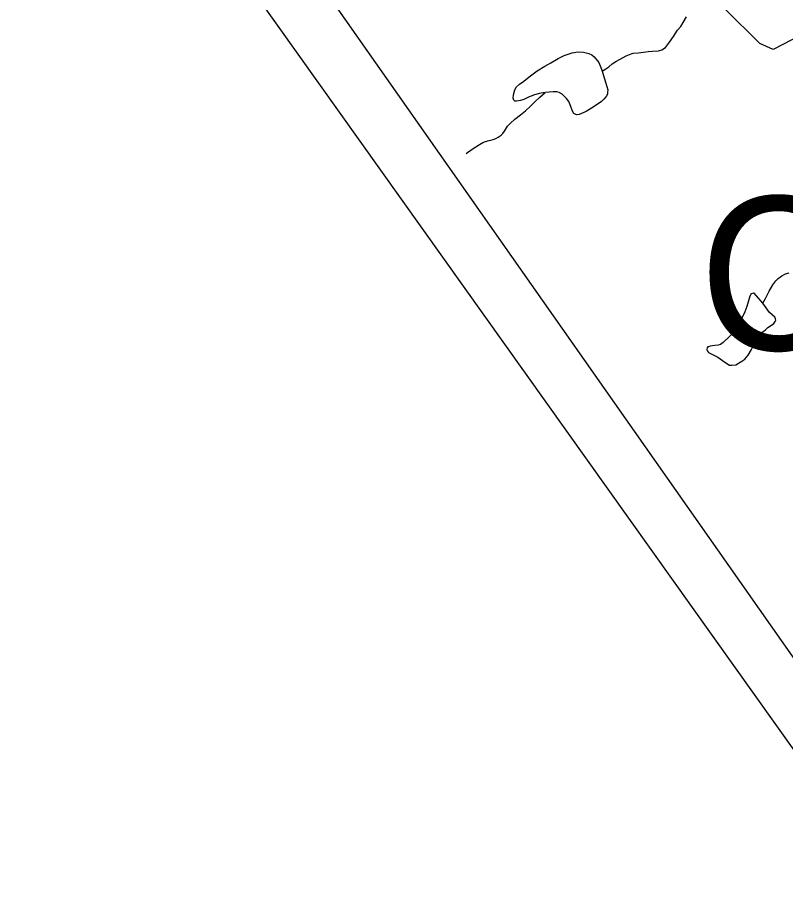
# Model space of a CAD drawing. Extents: x 2126262 to 2293712, y 749403 to 919119.
# Drawn here: x 2173567 to 2178899, y 795352 to 801398 of the extents above; entities that cross this region are included whole.
import ezdxf

# ---------------------------------------------------------------- set-up
doc = ezdxf.new("R2010")
doc.units = 0
for name, color, linetype in [('Exist Boundary Political CountyLine', 7, 'Continuous'), ('Exist Hydrographic Creek Single Shore', 7, 'Continuous'), ('Exist Hydrographic Misc Water Feature', 7, 'Continuous'), ('Exist Road Secondary Structure Culvert Number Label', 7, 'Continuous'), ('Map Preparation Inset Cut Line', 7, 'Continuous')]:
    doc.layers.add(name, color=color, linetype=linetype)

msp = doc.modelspace()

# ---------------------------------------------------------------- linework, layer by layer
at = {"layer": 'Exist Boundary Political CountyLine'}
msp.add_lwpolyline([(2192122.8, 787074.7), (2191946.5, 788439.9), (2191462.4, 794425.4), (2179295.7, 796467.1), (2169584.9, 810291.7), (2151370.7, 819485.6), (2149836.3, 820237.8), (2146070.6, 821922.1), (2135812.5, 826366.6), (2134133.6, 827149.9), (2133839.4, 827270.1)], dxfattribs=at)
at = {"layer": 'Exist Hydrographic Creek Single Shore'}
msp.add_lwpolyline([(2179112.5, 801227.6), (2179004.7, 801275.7), (2178813.5, 801174.7), (2178721.5, 801215.9), (2178478.5, 801457.1), (2178286.6, 801464.3), (2178177.5, 801588), (2178168.7, 801804.7), (2178084.6, 801911.5)], dxfattribs=at)
at = {"layer": 'Exist Hydrographic Misc Water Feature'}
for points in [[(2177625.4, 801025.6), (2177633.4, 801029.7), (2177651.7, 801039.9), (2177673, 801055.8), (2177695.2, 801075.9), (2177721.2, 801092.3), (2177751.1, 801108.4), (2177793, 801130.5), (2177816.8, 801140.7), (2177840.5, 801148.8), (2177875, 801153), (2177912.5, 801157), (2177946.3, 801161.3), (2177976.5, 801163.6), (2178016.5, 801165.7), (2178040.3, 801171.8), (2178064.7, 801190.1), (2178094, 801226.2), (2178121.9, 801266.2), (2178149.8, 801308.6), (2178171.5, 801334.5), (2178187.3, 801362.6), (2178211.5, 801402.8)], [(2177230.3, 800875.6), (2177188.5, 800869.4), (2177148.5, 800858.7), (2177110.8, 800841), (2177082.7, 800828.6), (2177058.9, 800820.4), (2177031, 800816.5), (2177020.7, 800816.4), (2177012.7, 800824.1), (2177008.6, 800838.1), (2177010.7, 800860.1), (2177020.5, 800894.3), (2177032.4, 800916.5), (2177052.3, 800934.6), (2177082.1, 800954.4), (2177119.8, 800984.8), (2177175.8, 801027), (2177227.4, 801059.4), (2177269.3, 801083.5), (2177321.1, 801111.8), (2177363.2, 801134.2), (2177416.7, 801152.5), (2177456.9, 801158.6), (2177496.5, 801156.7), (2177532.8, 801147.2), (2177554.9, 801137.3), (2177571.1, 801125.1), (2177603.1, 801085.4), (2177621.5, 801037.6), (2177625.4, 801025.6)], [(2177625.4, 801025.6), (2177642.1, 800971.6), (2177658.3, 800918), (2177664.4, 800894), (2177664.2, 800875.7), (2177662.1, 800865.9), (2177654.6, 800850), (2177638.4, 800829.7), (2177620.7, 800813.7), (2177570.9, 800779.5), (2177515.1, 800744.9), (2177465.3, 800724.8), (2177447.3, 800722.7), (2177439.3, 800726.7), (2177429.4, 800730.7), (2177421, 800746.6), (2177408.7, 800780.5), (2177394.8, 800814.2), (2177378.6, 800834.1), (2177348.4, 800864.2), (2177326.5, 800876.1), (2177310.5, 800881.8), (2177286.7, 800881.7), (2177230.3, 800875.6)], [(2176681, 800452.3), (2176716.9, 800478.6), (2176748.6, 800498.9), (2176774.7, 800516.9), (2176796.6, 800529), (2176816.7, 800537.3), (2176840.7, 800543.4), (2176868.4, 800549.4), (2176888.5, 800557.7), (2176904.1, 800567.5), (2176924.2, 800579.9), (2176936.3, 800591.9), (2176948, 800608), (2176969.7, 800642), (2176990, 800664.1), (2177019.7, 800692.4), (2177059.3, 800720.5), (2177093.3, 800748.6), (2177129.2, 800780.9), (2177158.7, 800813), (2177192.8, 800843.2), (2177230.3, 800875.6)], [(2178740.5, 799414.4), (2178759.8, 799446.3), (2178785.8, 799498.4), (2178811.7, 799542.8), (2178831.1, 799568.7), (2178847.1, 799584.9), (2178873, 799604.9), (2178899, 799619.2), (2178923, 799625.4)], [(2178740.5, 799414.4), (2178727.8, 799430.1), (2178681.5, 799484.2), (2178675.5, 799484.2), (2178659.5, 799479.8), (2178651.9, 799463.9), (2178642.3, 799431.7), (2178630, 799391.8), (2178616.5, 799353.6), (2178594.5, 799311.5), (2178572.8, 799267.3), (2178551, 799231.2), (2178525.2, 799199.1), (2178497.7, 799171.2), (2178475.6, 799151), (2178466, 799140.7), (2178447.7, 799128.8), (2178430.1, 799122.6), (2178408.1, 799120.6), (2178375.9, 799116.5), (2178363.8, 799112.3), (2178360.1, 799110.4), (2178354, 799104.4), (2178351.7, 799096.3), (2178352.1, 799090.1), (2178356.2, 799082.2), (2178364.5, 799072.4), (2178386.2, 799060.6), (2178410.2, 799048.5), (2178428.4, 799040.9), (2178444.2, 799028.8), (2178476.4, 799004.8), (2178510.4, 798985), (2178526.9, 798983.4), (2178554.7, 798987.3), (2178596.6, 799011.8), (2178616.3, 799025.8), (2178638.4, 799053.8), (2178662, 799094), (2178687.8, 799144.1), (2178715.7, 799186.1), (2178735, 799210.3), (2178759.2, 799230.6), (2178776.8, 799244.6), (2178801.2, 799260.8), (2178817, 799274.6), (2178826.8, 799286.9), (2178830.5, 799296.9), (2178828.5, 799304.9), (2178825, 799316.9), (2178788.5, 799350.7), (2178740.5, 799414.4)]]:
    msp.add_lwpolyline(points, dxfattribs=at)
at = {"layer": 'Map Preparation Inset Cut Line'}
msp.add_lwpolyline([(2168450.6, 811054.9), (2189691.2, 811054.9), (2189691.2, 794536.3), (2179257.6, 795892.5)], close=True, dxfattribs=at)

# ---------------------------------------------------------------- texts
at = {"layer": 'Exist Road Secondary Structure Culvert Number Label'}
msp.add_text('C1', height=1066.27, dxfattribs=at).set_placement((2178298.4, 799088.7))

doc.saveas('drawing.dxf')
